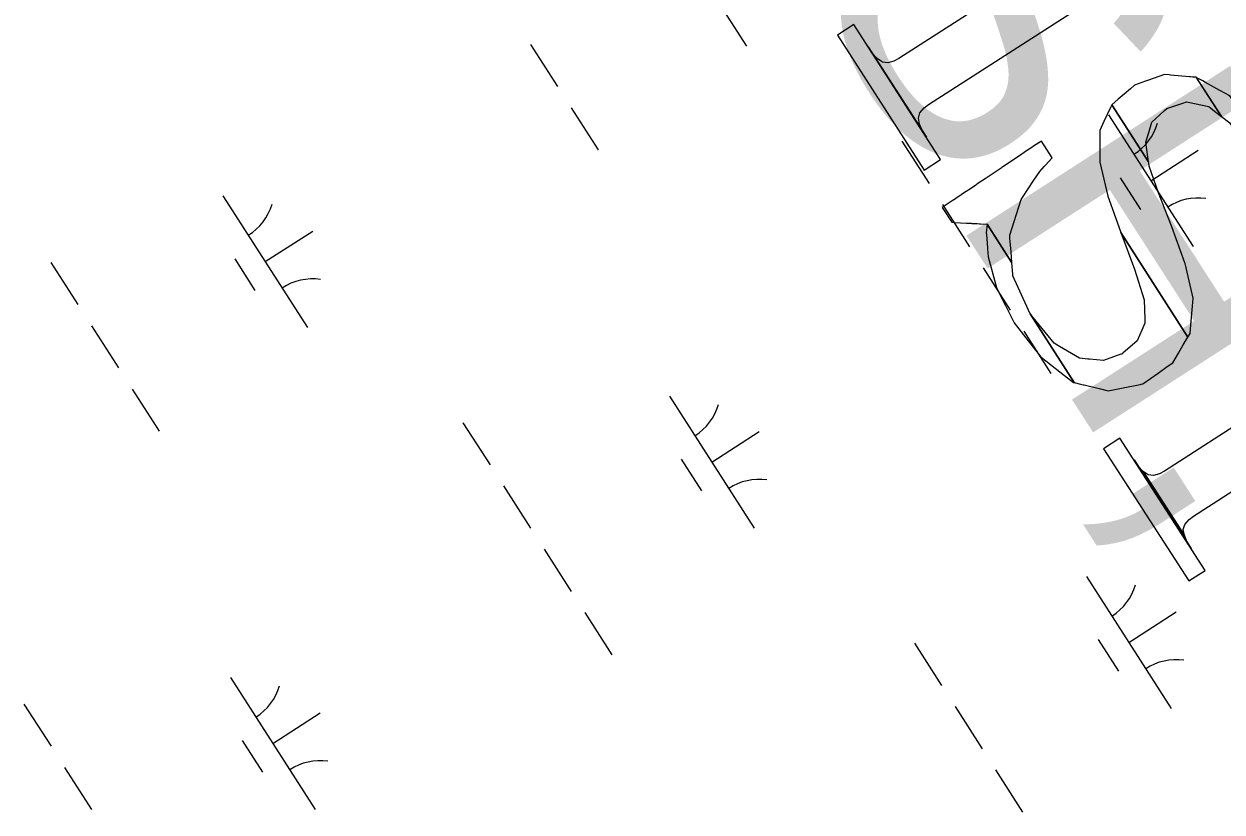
# Model space of a CAD drawing. Extents: x 3962991 to 3983549, y 181631 to 204078.
# Drawn here: x 3974081.3 to 3974463.4, y 197018.1 to 197269.6 of the extents above; entities that cross this region are included whole.
import ezdxf

# ---------------------------------------------------------------- set-up
doc = ezdxf.new("R2010")
doc.units = 0
for name, color, linetype in [('V-ANNO-MASK', 7, 'Continuous'), ('V-ANNO-MASK2', 7, 'Continuous'), ('V-TOPO-GNAM-IDEN', 7, 'Continuous'), ('V-WETL-SWMP', 7, 'Continuous')]:
    doc.layers.add(name, color=color, linetype=linetype)

msp = doc.modelspace()

# ---------------------------------------------------------------- linework, layer by layer
at = {"layer": 'V-ANNO-MASK2'}
for points in [[(3974418.88, 197296.21), (3974360.37, 197258.55), (3974358.79, 197257.71), (3974356.79, 197257.12), (3974355.07, 197257.39), (3974353.45, 197258.51), (3974351.88, 197260.27), (3974350.53, 197262.25), (3974369.11, 197233.39), (3974367.86, 197235.44), (3974366.91, 197237.59), (3974366.56, 197239.53), (3974367.03, 197241.22), (3974368.39, 197242.79), (3974369.82, 197243.88), (3974428.32, 197281.53)], [(3974473.45, 197145.12), (3974445.06, 197126.85), (3974443.53, 197126.04), (3974441.53, 197125.45), (3974439.83, 197125.69), (3974438.23, 197126.78), (3974451.41, 197106.29), (3974451.08, 197108.2), (3974451.57, 197109.85), (3974452.94, 197111.42), (3974454.31, 197112.48), (3974482.7, 197130.75)]]:
    msp.add_lwpolyline(points, dxfattribs=at)
for points in [[(3974345.96, 197269.35), (3974340.74, 197265.99), (3974368.45, 197222.93), (3974373.67, 197226.29)], [(3974430.31, 197245.51), (3974428.3, 197243.77), (3974439.99, 197225.6), (3974439.14, 197231.8), (3974440.04, 197234.89), (3974441.04, 197238.26), (3974442.33, 197239.43), (3974445.08, 197241.94), (3974445.79, 197242.57), (3974450.97, 197244.28), (3974452.13, 197244.66), (3974452.62, 197244.56), (3974459.19, 197243.19), (3974459.76, 197242.76), (3974461.06, 197241.76), (3974463.22, 197240.08), (3974455.2, 197252.54), (3974454.06, 197252.63), (3974453.37, 197252.7), (3974453.06, 197252.72), (3974447.02, 197253.26), (3974446.56, 197253.31), (3974445.07, 197253.43), (3974439.97, 197251.62), (3974439.06, 197251.3), (3974435.53, 197250.01), (3974434.2, 197248.88), (3974432.17, 197247.12)], [(3974457.27, 197251.39), (3974455.21, 197252.52), (3974463.22, 197240.08), (3974465.88, 197238.01), (3974465.96, 197237.95), (3974472.06, 197229.25), (3974483.42, 197211.6), (3974482.84, 197217.16), (3974481.19, 197222.84), (3974465.89, 197246.62), (3974462.76, 197248.34), (3974458.12, 197250.91), (3974457.33, 197251.36)], [(3974429.43, 197207.8), (3974431.13, 197202.99), (3974452.57, 197169.67), (3974453.24, 197170.82), (3974453.46, 197173.55), (3974453.96, 197179.54), (3974454.17, 197182.02), (3974451.67, 197193.12), (3974451.58, 197193.38), (3974447.37, 197204.84), (3974443.2, 197215.64), (3974440.19, 197224.17), (3974440.06, 197225.11), (3974439.99, 197225.6), (3974428.29, 197243.78), (3974428.19, 197243.54), (3974427.99, 197243.13), (3974426.94, 197240.9), (3974425.77, 197238.41), (3974424.43, 197235.56), (3974424.43, 197235.46), (3974424.41, 197228.26), (3974424.4, 197225.47), (3974427.05, 197214.59)], [(3974374.67, 197211.3), (3974374.2, 197210.98), (3974377.21, 197206.3), (3974377.92, 197206.26), (3974378.06, 197206.26), (3974381.92, 197206.04), (3974383.42, 197205.95), (3974383.6, 197205.94), (3974385.28, 197205.85), (3974386.04, 197205.8), (3974386.37, 197205.78), (3974386.36, 197205.79), (3974388.51, 197205.66), (3974396.41, 197193.38), (3974396.13, 197196.83), (3974395.79, 197201.17), (3974395.72, 197202.12), (3974397.11, 197206.5), (3974399.38, 197213.56), (3974399.56, 197213.85), (3974399.82, 197214.23), (3974403.42, 197219.71), (3974405.27, 197222.5), (3974406.68, 197224.06), (3974407.15, 197224.55), (3974409.25, 197226.84), (3974405.81, 197232.19), (3974403.32, 197230.52), (3974402.76, 197230.16), (3974401.07, 197229.03), (3974398.53, 197227.31), (3974393.55, 197223.97), (3974393.19, 197223.74), (3974392.95, 197223.56), (3974388.19, 197220.37), (3974385.25, 197218.39), (3974384.86, 197218.14), (3974383.15, 197217), (3974381.8, 197216.08), (3974380.36, 197215.12), (3974380.13, 197214.97), (3974379.63, 197214.63), (3974378.5, 197213.87), (3974378.37, 197213.79), (3974377.36, 197213.12), (3974374.77, 197211.37)], [(3974394.33, 197179.7), (3974397.1, 197174.17), (3974401.59, 197168.41), (3974405.48, 197163.43), (3974405.77, 197163.21), (3974405.76, 197163.22), (3974413.21, 197157.42), (3974416.1, 197155.17), (3974416.3, 197155.13), (3974402.21, 197177.03), (3974398.42, 197185.44), (3974396.74, 197189.16), (3974396.7, 197189.74), (3974396.41, 197193.38), (3974388.5, 197205.67), (3974388.23, 197202.89), (3974388.27, 197202.33), (3974388.38, 197201.03), (3974388.61, 197198.16), (3974388.63, 197197.84), (3974388.84, 197195.28), (3974391.45, 197185.45), (3974391.95, 197184.46)], [(3974409.85, 197167.67), (3974402.21, 197177.03), (3974416.3, 197155.13), (3974418.23, 197154.66), (3974419.08, 197154.46), (3974419.47, 197154.36), (3974424.2, 197153.21), (3974427.12, 197152.49), (3974427.59, 197152.6), (3974431.33, 197153.34), (3974437.36, 197154.55), (3974437.68, 197154.62), (3974438.13, 197154.7), (3974443.04, 197158.16), (3974445.55, 197159.91), (3974445.54, 197159.92), (3974447.21, 197161.08), (3974447.76, 197161.46), (3974449.52, 197164.49), (3974451.07, 197167.13), (3974452.57, 197169.67), (3974431.12, 197203), (3974435.5, 197191.32), (3974438.58, 197181.49), (3974438.79, 197175.4), (3974438.84, 197174.09), (3974437.86, 197171.86), (3974436.39, 197168.49), (3974431.8, 197164.54), (3974431.48, 197164.25), (3974431.18, 197164.15), (3974425.64, 197162.18), (3974421.15, 197162.6), (3974420.58, 197162.65), (3974417.99, 197162.88), (3974411.54, 197166.68), (3974411.01, 197166.99)], [(3974430.88, 197137.4), (3974425.66, 197134.04), (3974452.82, 197091.84), (3974458.04, 197095.21)], [(3974436.67, 197128.52), (3974435.35, 197130.46), (3974453.57, 197102.15), (3974452.35, 197104.17)], [(3974438.22, 197126.79), (3974436.68, 197128.51), (3974452.35, 197104.17), (3974451.41, 197106.29)]]:
    msp.add_lwpolyline(points, close=True, dxfattribs=at)
at = {"layer": 'V-WETL-SWMP'}
for p, q in [((3974284.76, 197304.54), (3974311.74, 197262.45)), ((3974242.81, 197263.04), (3974251.44, 197249.57)), ((3974255.76, 197242.83), (3974264.39, 197229.36)), ((3974427.21, 197240.59), (3974454.19, 197198.5)), ((3974361.33, 197232.11), (3974369.96, 197218.64)), ((3974440.7, 197219.54), (3974455.85, 197229.26)), ((3974430.97, 197220.43), (3974437.44, 197210.33)), ((3974144.73, 197214.77), (3974171.71, 197172.67)), ((3974374.28, 197211.91), (3974382.91, 197198.44)), ((3974158.22, 197193.72), (3974173.37, 197203.43)), ((3974089.82, 197193.47), (3974098.46, 197180)), ((3974148.48, 197194.61), (3974154.96, 197184.5)), ((3974387.23, 197191.71), (3974395.87, 197178.24)), ((3974102.77, 197173.27), (3974111.41, 197159.8)), ((3974400.18, 197171.5), (3974408.82, 197158.03)), ((3974115.73, 197153.06), (3974124.36, 197139.59)), ((3974287.17, 197150.82), (3974314.16, 197108.72)), ((3974221.29, 197142.34), (3974229.93, 197128.87)), ((3974300.67, 197129.77), (3974315.82, 197139.48)), ((3974290.93, 197130.66), (3974297.41, 197120.55)), ((3974234.25, 197122.14), (3974242.88, 197108.67)), ((3974247.2, 197101.93), (3974255.84, 197088.46)), ((3974420.2, 197093.27), (3974447.18, 197051.18)), ((3974260.15, 197081.73), (3974268.79, 197068.26)), ((3974433.69, 197072.23), (3974448.84, 197081.94)), ((3974423.96, 197073.11), (3974430.43, 197063.01)), ((3974365.29, 197071.98), (3974373.93, 197058.51)), ((3974147.14, 197061.04), (3974174.13, 197018.95)), ((3974081.26, 197052.57), (3974089.9, 197039.1)), ((3974378.25, 197051.77), (3974386.88, 197038.3)), ((3974160.64, 197040), (3974175.79, 197049.71)), ((3974150.9, 197040.88), (3974157.38, 197030.78)), ((3974094.22, 197032.36), (3974102.85, 197018.89)), ((3974391.2, 197031.57), (3974399.83, 197018.1))]:
    msp.add_line(p, q, dxfattribs=at)
for centre, start, end in [((3974425.99, 197242.92), 301.8919, 343.4355), ((3974143.51, 197217.1), 301.8919, 343.4355), ((3974455.81, 197196.42), 81.8919, 123.4355), ((3974173.33, 197170.59), 81.8919, 123.4355), ((3974285.96, 197153.15), 301.8919, 343.4355), ((3974315.77, 197106.64), 81.8919, 123.4355), ((3974418.98, 197095.61), 301.8919, 343.4355), ((3974448.8, 197049.1), 81.8919, 123.4355), ((3974145.93, 197063.38), 301.8919, 343.4355), ((3974175.74, 197016.87), 81.8919, 123.4355)]:
    msp.add_arc(centre, 17.62, start, end, dxfattribs=at)

# ---------------------------------------------------------------- texts
at = {"layer": 'V-ANNO-MASK'}
msp.add_text('PARISH,', height=100, rotation=302.7654, dxfattribs=at).set_placement((3974158.78, 197548.71))
at = {"layer": 'V-TOPO-GNAM-IDEN'}
msp.add_text('PARISH,', height=100, rotation=302.7654, dxfattribs=at).set_placement((3974158.78, 197548.71))

doc.saveas('drawing.dxf')
